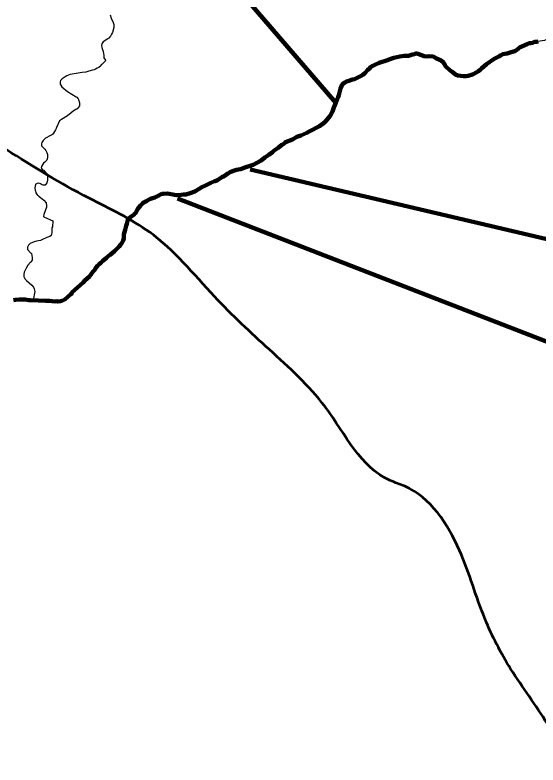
# Model space of a CAD drawing. Extents: x -1643653 to 4543381, y 1624270 to 13878484.
# Drawn here: x 656084 to 662004, y 8968437 to 8976922 of the extents above; entities that cross this region are included whole.
import ezdxf

# ---------------------------------------------------------------- set-up
doc = ezdxf.new("R2010")
doc.units = 0
doc.header["$LTSCALE"] = 200
for name, color, linetype, lineweight in [('24', 7, 'Continuous', 25), ('58', 7, 'Continuous', 13), ('59', 7, 'Continuous', 53), ('60', 7, 'Continuous', 13), ('9', 7, 'Continuous', 90)]:
    doc.layers.add(name, color=color, linetype=linetype, lineweight=lineweight)

msp = doc.modelspace()

# ---------------------------------------------------------------- linework, layer by layer
at = {"layer": '24'}
for points in [[(657159.4, 8976922.3), (657172.8, 8976885.3), (657195, 8976838.1), (657200.9, 8976815.4), (657201.5, 8976781.6), (657185.6, 8976725.5), (657177.3, 8976704.9), (657165.5, 8976683.5), (657144.4, 8976659), (657138.5, 8976657.5), (657133.7, 8976651.6)], [(657133.7, 8976651.6), (657080.2, 8976620), (657066.2, 8976597.4), (657063.1, 8976576.8), (657066.3, 8976556.2), (657072.5, 8976533.5), (657080.9, 8976509.9), (657090.5, 8976462.8), (657091, 8976439.3), (657110, 8976410.1), (657110.9, 8976406.4), (657067.4, 8976361), (657056.2, 8976354.8), (657053.5, 8976348.9), (657031.1, 8976329.9), (657013.6, 8976321.3), (656995.6, 8976309.4), (656979.2, 8976303.3), (656959.2, 8976299.6), (656920.6, 8976285.8), (656884.5, 8976276.8), (656845.1, 8976271.2), (656729.4, 8976250.9), (656707.8, 8976249), (656672.3, 8976234.3), (656651.5, 8976222.8), (656618, 8976199.7), (656600.5, 8976181.9), (656595.8, 8976166.3), (656594.8, 8976146.6), (656595.7, 8976138.4), (656602.4, 8976126.5), (656615.7, 8976111), (656677.7, 8976057.2), (656776.5, 8975994.6), (656782.5, 8975993.7), (656799.6, 8975973.9), (656803.7, 8975967.1), (656814.1, 8975929.4), (656813.1, 8975895.9), (656791.5, 8975865.6), (656785.6, 8975862.2), (656783.8, 8975858), (656775.5, 8975856.3), (656772.4, 8975851.8), (656742.2, 8975832.4), (656721.1, 8975813.8), (656679, 8975783.2), (656609.4, 8975739.2), (656588, 8975723), (656553.5, 8975648.5), (656550.6, 8975639.1), (656544.7, 8975630.5), (656542.4, 8975621.5), (656520.2, 8975584), (656507.8, 8975571.5), (656503.7, 8975569.7), (656500.5, 8975566.2), (656496.9, 8975565.1), (656495.3, 8975562.1), (656486.8, 8975559.7), (656479.1, 8975553.8), (656468.9, 8975552.5), (656445.8, 8975536.4), (656445.8, 8975536.4)], [(656445.8, 8975536.4), (656428.1, 8975527.1), (656412.7, 8975513.8), (656400.9, 8975501.1), (656386.7, 8975481.1), (656383.9, 8975464.5), (656385.2, 8975443.3), (656398.8, 8975427.1), (656422.7, 8975403.9), (656434, 8975387.3), (656444.5, 8975366.6), (656451.2, 8975343.8), (656452.2, 8975307.7), (656444.4, 8975279.3), (656420.2, 8975258.8), (656406.9, 8975244.3), (656382, 8975208.4), (656379.8, 8975191.2), (656391.2, 8975173.8), (656397, 8975172), (656400.5, 8975168.9), (656408.8, 8975165.1), (656442.9, 8975127.3), (656450.2, 8975105.1), (656451, 8975049), (656444.2, 8975024.3), (656423.6, 8974996.6), (656411.6, 8974995.5), (656402.2, 8974996.5), (656392.2, 8975002.6), (656384.2, 8975004.6), (656371.7, 8975013.2), (656353.6, 8975017.8), (656334.6, 8975017.5), (656320.6, 8975007.7), (656317.6, 8975003.5), (656311.8, 8974985.1)], [(656311.8, 8974985.1), (656309.9, 8974965.4), (656310.9, 8974936.3), (656314.2, 8974931), (656318.5, 8974912), (656333.2, 8974887.1), (656339.6, 8974883.1), (656344.1, 8974878.5), (656345.9, 8974874.7), (656352.9, 8974872.7), (656357, 8974868.2), (656372.6, 8974857.7), (656410.2, 8974827.3), (656435.2, 8974796.3), (656440.2, 8974762.4), (656440.3, 8974749.1), (656410.3, 8974666), (656407.6, 8974643.7), (656410, 8974639.2), (656419.4, 8974636), (656511, 8974591.7), (656507.5, 8974524.4), (656501.5, 8974515), (656499.2, 8974456.9), (656494.7, 8974426.9), (656479.6, 8974416.5), (656466.4, 8974413.5), (656443.7, 8974405.2), (656396.6, 8974380.7), (656373, 8974370.1), (656349.5, 8974365.7), (656325.9, 8974363.3), (656300.7, 8974356.3), (656256.1, 8974338), (656235.1, 8974319.4), (656224.5, 8974294.9), (656226, 8974270.5), (656228.6, 8974263.7), (656258.3, 8974232.1), (656265, 8974227.3), (656269.2, 8974222.2), (656273.4, 8974202.8), (656276.5, 8974180.1), (656276.6, 8974148.4), (656268.5, 8974134.2), (656264, 8974130.4), (656262.3, 8974125), (656257.6, 8974123.2), (656253.4, 8974116.8), (656244.1, 8974109.9), (656235.6, 8974096.1), (656229.8, 8974092), (656209.8, 8974056.4), (656189, 8974012.7), (656183.6, 8973985.6), (656184.6, 8973963), (656186.9, 8973950), (656191.3, 8973947.8), (656199.2, 8973934.2), (656213.7, 8973918.7), (656274.2, 8973865.6), (656294.1, 8973843.5), (656302.2, 8973822.7), (656307.8, 8973793.6), (656289.8, 8973694.9)]]:
    msp.add_lwpolyline(points, dxfattribs=at)
at = {"layer": '24', "lineweight": 53}
for points in [[(661975.1, 8976618.3), (661965.8, 8976617.2), (661942.6, 8976606.6), (661921.2, 8976605.1), (661903.8, 8976601.8), (661880, 8976594), (661794.7, 8976553.8), (661783.4, 8976541.5), (661776.2, 8976537.9), (661771.4, 8976532.8), (661741.5, 8976514), (661700.6, 8976502.3), (661676.2, 8976492.5), (661655.1, 8976485.8), (661629.9, 8976483), (661607.1, 8976477.9), (661585.4, 8976467.3), (661579.7, 8976462.8), (661566.6, 8976459.6), (661560.9, 8976451.4), (661509.2, 8976424.8), (661421, 8976364.2), (661364.9, 8976317.6), (661348.1, 8976300.1), (661328.3, 8976286.2), (661283.6, 8976259.8), (661262, 8976250.8), (661213.8, 8976234.1), (661189.4, 8976229.5), (661162.1, 8976229.6), (661097.2, 8976237.5), (661070.9, 8976248.7), (661031.8, 8976280.1), (661005.9, 8976297.4), (660963.2, 8976335.8), (660954.3, 8976345.2), (660950.7, 8976360.6), (660945.8, 8976363.5), (660943.2, 8976371.8), (660932.9, 8976383.1), (660906.3, 8976405.7), (660855.5, 8976430.7), (660826.3, 8976447.2), (660815.7, 8976450.9), (660771.7, 8976456.2), (660747.3, 8976454.4), (660714.7, 8976457.6), (660653, 8976480.8), (660630.3, 8976485.1), (660618.1, 8976485.2), (660605, 8976480.8), (660582.4, 8976475.5), (660558.8, 8976466.1), (660536.9, 8976460.1), (660488.1, 8976458.4), (660440.1, 8976451.9), (660370.3, 8976437), (660324.9, 8976423.7), (660298.8, 8976410.1), (660207, 8976379.8), (660158.2, 8976356.8), (660134, 8976347.7), (660113.3, 8976334.1), (660096, 8976317.2), (660076.9, 8976302), (660043.5, 8976265.7), (660021.4, 8976245.6), (660001.4, 8976232.8), (659973.2, 8976218.2), (659927.6, 8976197.6), (659902.5, 8976191.5), (659861, 8976178.7), (659837.7, 8976169.6), (659816.2, 8976157.8), (659787.2, 8976136.2), (659778, 8976117.8), (659768.9, 8976089.8), (659749.7, 8976016.5)], [(659749.7, 8976016.5), (659740.4, 8975993.7), (659728.8, 8975970.1), (659705.3, 8975900.2), (659693.5, 8975875.8), (659685.8, 8975852.3), (659685.8, 8975852.3), (659676.1, 8975828.7), (659650.4, 8975783.2), (659633.3, 8975758.1), (659595.8, 8975714.2), (659571.7, 8975693.3), (659529.8, 8975663.4), (659414.4, 8975604.6), (659388.4, 8975589.5), (659320.1, 8975558.5), (659295, 8975552.2), (659275.4, 8975543.5), (659224.8, 8975514.1), (659144.8, 8975485.1), (659142.3, 8975479.5), (659124.9, 8975465.4), (659103.6, 8975452.2), (659061.4, 8975418.5), (659018.2, 8975387.9), (658998.2, 8975370.3), (658957.9, 8975338.3), (658911.5, 8975311.3), (658870.2, 8975277.4), (658779.4, 8975228.3), (658755.9, 8975218.5), (658685.2, 8975195.9), (658660, 8975183.8), (658637.3, 8975178.6), (658613.7, 8975175.3), (658591, 8975169.1), (658547.2, 8975154.4), (658519.5, 8975143.2), (658493.3, 8975129.8), (658449.5, 8975099.9), (658424.5, 8975085.9), (658375.9, 8975053.4), (658351.1, 8975043), (658341.2, 8975041.8), (658298.8, 8975023.2), (658247.4, 8974998.6), (658197.7, 8974972.7), (658170.2, 8974954.8), (658119.6, 8974926.3), (658068.2, 8974904.8), (658016, 8974890.6), (657990.3, 8974890.3), (657963.8, 8974886.2), (657915, 8974885.2), (657887.5, 8974888.3), (657810.4, 8974901), (657763.5, 8974900.3), (657746.6, 8974898.1), (657689.1, 8974867.3), (657666.4, 8974857), (657641.2, 8974850.7), (657616.9, 8974841.8), (657594.1, 8974829.3), (657570.4, 8974814.5), (657547, 8974803.6), (657525.9, 8974788.4), (657502.5, 8974767.7), (657473.7, 8974731.1), (657446.1, 8974678.7), (657435.7, 8974670.8), (657431.1, 8974664.5), (657384.2, 8974630.1), (657360.8, 8974605.3), (657351.1, 8974561.4), (657342.4, 8974537), (657331.8, 8974490.7), (657323.1, 8974466.3), (657317.1, 8974444.5), (657315, 8974393.9), (657308, 8974372.1), (657297.1, 8974350.1), (657279, 8974323.5), (657261.3, 8974302.8), (657210.5, 8974250), (657181.7, 8974226.4), (657161.9, 8974207.7), (657140, 8974192), (657118.9, 8974173.4), (657078.2, 8974140.8), (657056.3, 8974119.3), (657035, 8974103.2), (657016, 8974086.2), (656999.6, 8974063.5), (656982.9, 8974036.6), (656963.3, 8974017.4), (656946, 8973988.7), (656926.4, 8973964.7), (656902.1, 8973940.5), (656874.4, 8973917.8), (656856.7, 8973895.3), (656791.9, 8973840.8)], [(656791.9, 8973840.8), (656791.8, 8973840.8), (656728.6, 8973781.9), (656729.8, 8973775.9), (656716.7, 8973763.4), (656647.1, 8973704.9), (656615.1, 8973689.9), (656598.4, 8973684.2), (656598.4, 8973684.2), (656567.2, 8973679.3), (656556.3, 8973683.2), (656536.3, 8973682.5), (656475.8, 8973689.6), (656432.2, 8973686.7), (656347.3, 8973694), (656260.8, 8973695.2), (656240.2, 8973697.3)], [(656240.2, 8973697.3), (656197.4, 8973704.6), (656175.9, 8973703.8), (656133.1, 8973704.7), (656090.3, 8973699.3), (656067.2, 8973694.6)]]:
    msp.add_lwpolyline(points, dxfattribs=at)
at = {"layer": '24'}
msp.add_open_spline([(664456.7, 8976422.9), (664430.2, 8976423.5), (664383.7, 8976427.3), (664314.1, 8976437.6), (664285, 8976460.2), (664274.6, 8976497.7), (664253.9, 8976519.3), (664196.5, 8976539.1), (664160.5, 8976543.6), (664134.1, 8976543.6), (664102.1, 8976552), (664071.1, 8976583), (664048.5, 8976606.5), (664036.3, 8976615), (664009, 8976626.2), (663993, 8976634.7), (663965.7, 8976649.7), (663920, 8976663.7), (663834.4, 8976695.7), (663809.9, 8976708.8), (663794.8, 8976724.8), (663783.6, 8976733.2), (663758.2, 8976743.6), (663725.2, 8976744.5), (663696.1, 8976741.7), (663681.9, 8976731.3), (663636.8, 8976702.2), (663620.8, 8976692.8), (663600.1, 8976678.8), (663576.6, 8976663.7), (663555.9, 8976646.8), (663542.7, 8976599.8), (663541.8, 8976582.9), (663531.4, 8976529.8), (663516.3, 8976504.5), (663512.6, 8976484.7), (663522.9, 8976456.6), (663530.5, 8976426.5), (663546.4, 8976387.1), (663543.4, 8976342.3), (663535.9, 8976282.2), (663522.7, 8976241.8), (663505.8, 8976224.9), (663495.4, 8976213.6), (663477.5, 8976212.7), (663430, 8976227.2), (663399, 8976231), (663376.4, 8976220.6), (663314.3, 8976213.1), (663259.7, 8976198.1), (663208.9, 8976193.4), (663167.5, 8976185), (663147.8, 8976185), (663116.7, 8976155.8), (663073.4, 8976115.4), (663031.5, 8976080.4), (663014.6, 8976072.9), (662989.2, 8976072.9), (662948.8, 8976065.3), (662931.8, 8976056.9), (662882.9, 8976049.4), (662851.8, 8976050.3), (662818, 8976039.1), (662795.4, 8976025.9), (662769.1, 8975996.8), (662741.8, 8975979.9), (662697, 8975959.3), (662667.8, 8975942.3), (662629.2, 8975935.8), (662581.2, 8975933.9), (662506.9, 8975937.7), (662461.8, 8975948.9), (662415.7, 8975974.3), (662392.1, 8975996.8), (662363, 8976026.9), (662340.4, 8976055.1), (662327.2, 8976069.2), (662322.5, 8976102), (662322.5, 8976123.6), (662330, 8976166.7), (662313.1, 8976231.5), (662299.9, 8976320.7), (662314.9, 8976364), (662357.2, 8976445.6), (662382.6, 8976479.4), (662385.5, 8976517.9), (662377.9, 8976560.2), (662371.3, 8976625), (662364.5, 8976687.6), (662351.3, 8976737.4), (662343.8, 8976755.2), (662334.4, 8976761.8), (662324.1, 8976761.8), (662289.2, 8976762.8), (662233.7, 8976746.8), (662191.4, 8976726.1), (662153.5, 8976700.2), (662121.5, 8976674.8), (662097.8, 8976645.8), (662085.2, 8976632.1), (662003.7, 8976621.7)], degree=3, dxfattribs=at)
at = {"layer": '24', "lineweight": 53}
msp.add_open_spline([(662003.7, 8976621.7), (661995, 8976620.6), (661985.5, 8976619.5), (661975.1, 8976618.3)], degree=3, dxfattribs=at)
at = {"layer": '58'}
msp.add_spline([(655983.7, 8975399.4), (656923, 8974848.7), (657608.5, 8974464.4), (658343, 8973736.5), (658963.6, 8973136.3), (659596.6, 8972485.1), (660330.5, 8971655.5), (660495.7, 8971591.2), (661115.6, 8970863.8), (661404.1, 8970086.9), (661693.8, 8969526.2), (662110.5, 8968901.3), (662312.2, 8968544.4), (662816.6, 8967664.9), (663042.2, 8967040.8), (663203.6, 8966302.6), (663365.3, 8965640.7), (663833.2, 8965053.8), (664099.5, 8964849.2), (664772, 8964426.8), (665496.3, 8964144), (666463.4, 8964000.2), (667623.1, 8964148), (668184.3, 8964285.6), (669317.4, 8964230), (670221.1, 8964150), (671187.7, 8963917.1), (671823.3, 8963711.1), (672497.1, 8963517.5), (673386.9, 8963221.4), (674492.1, 8962733.6), (675125.5, 8962146), (675556, 8961711.9), (676150.3, 8960959.1), (676174.9, 8960921)], degree=3, dxfattribs=at)
at = {"layer": '59'}
msp.add_spline([(676174.9, 8960921), (676150.3, 8960959.1), (675556, 8961711.9), (675125.5, 8962146), (674492.1, 8962733.6), (673386.9, 8963221.4), (672497.1, 8963517.5), (671823.3, 8963711.1), (671187.7, 8963917.1), (670221.1, 8964150), (669317.4, 8964230), (668184.3, 8964285.6), (667623.1, 8964148), (666463.4, 8964000.2), (665496.3, 8964144), (664772, 8964426.8), (664099.5, 8964849.2), (663833.2, 8965053.8), (663365.3, 8965640.7), (663203.6, 8966302.6), (663042.2, 8967040.8), (662816.6, 8967664.9), (662312.2, 8968544.4), (662110.5, 8968901.3), (661693.8, 8969526.2), (661404.1, 8970086.9), (661115.6, 8970863.8), (660495.7, 8971591.2), (660330.5, 8971655.5), (659596.6, 8972485.1), (658963.6, 8973136.3), (658343, 8973736.5), (657608.5, 8974464.4), (656923, 8974848.7), (655983.7, 8975399.4)], degree=3, dxfattribs=at)
at = {"layer": '60', "lineweight": 25}
msp.add_spline([(814781, 9009175.5), (814787.2, 9009173.4), (814796.9, 9009173.4), (814799.4, 9009172.4), (814805.1, 9009174.5), (814805.6, 9009176.5), (814811.7, 9009179.5), (814811.7, 9009179.5), (814801.5, 9009181), (814790.7, 9009181.5), (814784.1, 9009183.1), (814777.4, 9009185.1), (814778.4, 9009175.5)], degree=3, dxfattribs=at)
at = {"layer": '9'}
msp.add_line((647160.3, 8990514), (659714.4, 8975927.2), dxfattribs=at)
for points in [[(658746.8, 8975176), (664691.5, 8973777.5), (669474.2, 8974039.3), (694202.6, 8980257.8)], [(661975.1, 8976618.3), (661965.8, 8976617.2), (661942.6, 8976606.6), (661921.2, 8976605.1), (661903.8, 8976601.8), (661880, 8976594), (661794.7, 8976553.8), (661783.4, 8976541.5), (661776.2, 8976537.9), (661771.4, 8976532.8), (661741.5, 8976514), (661700.6, 8976502.3), (661676.2, 8976492.5), (661655.1, 8976485.8), (661629.9, 8976483), (661607.1, 8976477.9), (661585.4, 8976467.3), (661579.7, 8976462.8), (661566.6, 8976459.6), (661560.9, 8976451.4), (661509.2, 8976424.8), (661421, 8976364.2), (661364.9, 8976317.6), (661348.1, 8976300.1), (661328.3, 8976286.2), (661283.6, 8976259.8), (661262, 8976250.8), (661213.8, 8976234.1), (661189.4, 8976229.5), (661162.1, 8976229.6), (661097.2, 8976237.5), (661070.9, 8976248.7), (661031.8, 8976280.1), (661005.9, 8976297.4), (660963.2, 8976335.8), (660954.3, 8976345.2), (660950.7, 8976360.6), (660945.8, 8976363.5), (660943.2, 8976371.8), (660932.9, 8976383.1), (660906.3, 8976405.7), (660855.5, 8976430.7), (660826.3, 8976447.2), (660815.7, 8976450.9), (660771.7, 8976456.2), (660747.3, 8976454.4), (660714.7, 8976457.6), (660653, 8976480.8), (660630.3, 8976485.1), (660618.1, 8976485.2), (660605, 8976480.8), (660582.4, 8976475.5), (660558.8, 8976466.1), (660536.9, 8976460.1), (660488.1, 8976458.4), (660440.1, 8976451.9), (660370.3, 8976437), (660324.9, 8976423.7), (660298.8, 8976410.1), (660207, 8976379.8), (660158.2, 8976356.8), (660134, 8976347.7), (660113.3, 8976334.1), (660096, 8976317.2), (660076.9, 8976302), (660043.5, 8976265.7), (660021.4, 8976245.6), (660001.4, 8976232.8), (659973.2, 8976218.2), (659927.6, 8976197.6), (659902.5, 8976191.5), (659861, 8976178.7), (659837.7, 8976169.6), (659816.2, 8976157.8), (659787.2, 8976136.2), (659778, 8976117.8), (659768.9, 8976089.8), (659749.7, 8976016.5)], [(659749.7, 8976016.5), (659740.4, 8975993.7), (659728.8, 8975970.1), (659705.3, 8975900.2), (659693.5, 8975875.8), (659685.8, 8975852.3), (659685.8, 8975852.3), (659676.1, 8975828.7), (659650.4, 8975783.2), (659633.3, 8975758.1), (659595.8, 8975714.2), (659571.7, 8975693.3), (659529.8, 8975663.4), (659414.4, 8975604.6), (659388.4, 8975589.5), (659320.1, 8975558.5), (659295, 8975552.2), (659275.4, 8975543.5), (659224.8, 8975514.1), (659144.8, 8975485.1), (659142.3, 8975479.5), (659124.9, 8975465.4), (659103.6, 8975452.2), (659061.4, 8975418.5), (659018.2, 8975387.9), (658998.2, 8975370.3), (658957.9, 8975338.3), (658911.5, 8975311.3), (658870.2, 8975277.4), (658779.4, 8975228.3), (658755.9, 8975218.5), (658685.2, 8975195.9), (658660, 8975183.8), (658637.3, 8975178.6), (658613.7, 8975175.3), (658591, 8975169.1), (658547.2, 8975154.4), (658519.5, 8975143.2), (658493.3, 8975129.8), (658449.5, 8975099.9), (658424.5, 8975085.9), (658375.9, 8975053.4), (658351.1, 8975043), (658341.2, 8975041.8), (658298.8, 8975023.2), (658247.4, 8974998.6), (658197.7, 8974972.7), (658170.2, 8974954.8), (658119.6, 8974926.3), (658068.2, 8974904.8), (658016, 8974890.6), (657990.3, 8974890.3), (657963.8, 8974886.2), (657915, 8974885.2), (657887.5, 8974888.3), (657810.4, 8974901), (657763.5, 8974900.3), (657746.6, 8974898.1), (657689.1, 8974867.3), (657666.4, 8974857), (657641.2, 8974850.7), (657616.9, 8974841.8), (657594.1, 8974829.3), (657570.4, 8974814.5), (657547, 8974803.6), (657525.9, 8974788.4), (657502.5, 8974767.7), (657473.7, 8974731.1), (657446.1, 8974678.7), (657435.7, 8974670.8), (657431.1, 8974664.5), (657384.2, 8974630.1), (657360.8, 8974605.3), (657351.1, 8974561.4), (657342.4, 8974537), (657331.8, 8974490.7), (657323.1, 8974466.3), (657317.1, 8974444.5), (657315, 8974393.9), (657308, 8974372.1), (657297.1, 8974350.1), (657279, 8974323.5), (657261.3, 8974302.8), (657210.5, 8974250), (657181.7, 8974226.4), (657161.9, 8974207.7), (657140, 8974192), (657118.9, 8974173.4), (657078.2, 8974140.8), (657056.3, 8974119.3), (657035, 8974103.2), (657016, 8974086.2), (656999.6, 8974063.5), (656982.9, 8974036.6), (656963.3, 8974017.4), (656946, 8973988.7), (656926.4, 8973964.7), (656902.1, 8973940.5), (656874.4, 8973917.8), (656856.7, 8973895.3), (656791.9, 8973840.8)], [(657923.9, 8974844.3), (666205.7, 8971636.3), (671933.6, 8966993.4), (675245, 8966459.9), (693230.3, 8967549.5), (697027.9, 8970867.6)], [(656791.9, 8973840.8), (656791.8, 8973840.8), (656728.6, 8973781.9), (656729.8, 8973775.9), (656716.7, 8973763.4), (656647.1, 8973704.9), (656615.1, 8973689.9), (656598.4, 8973684.2), (656598.4, 8973684.2), (656567.2, 8973679.3), (656556.3, 8973683.2), (656536.3, 8973682.5), (656475.8, 8973689.6), (656432.2, 8973686.7), (656347.3, 8973694), (656260.8, 8973695.2), (656240.2, 8973697.3)], [(656240.2, 8973697.3), (656197.4, 8973704.6), (656175.9, 8973703.8), (656133.1, 8973704.7), (656090.3, 8973699.3), (656067.2, 8973694.6)]]:
    msp.add_lwpolyline(points, dxfattribs=at)
msp.add_open_spline([(662006.4, 8976622.1), (661997, 8976620.8), (661986.6, 8976619.6), (661975.1, 8976618.3)], degree=3, dxfattribs=at)
msp.add_spline([(637260.6, 8972975.8), (641524.5, 8971056.2), (652526.1, 8965412.7), (653164.3, 8965062.8), (670790.5, 8953770.1), (686194, 8943929.9), (696283.3, 8937647.1)], degree=3, dxfattribs=at)

doc.saveas('drawing.dxf')
